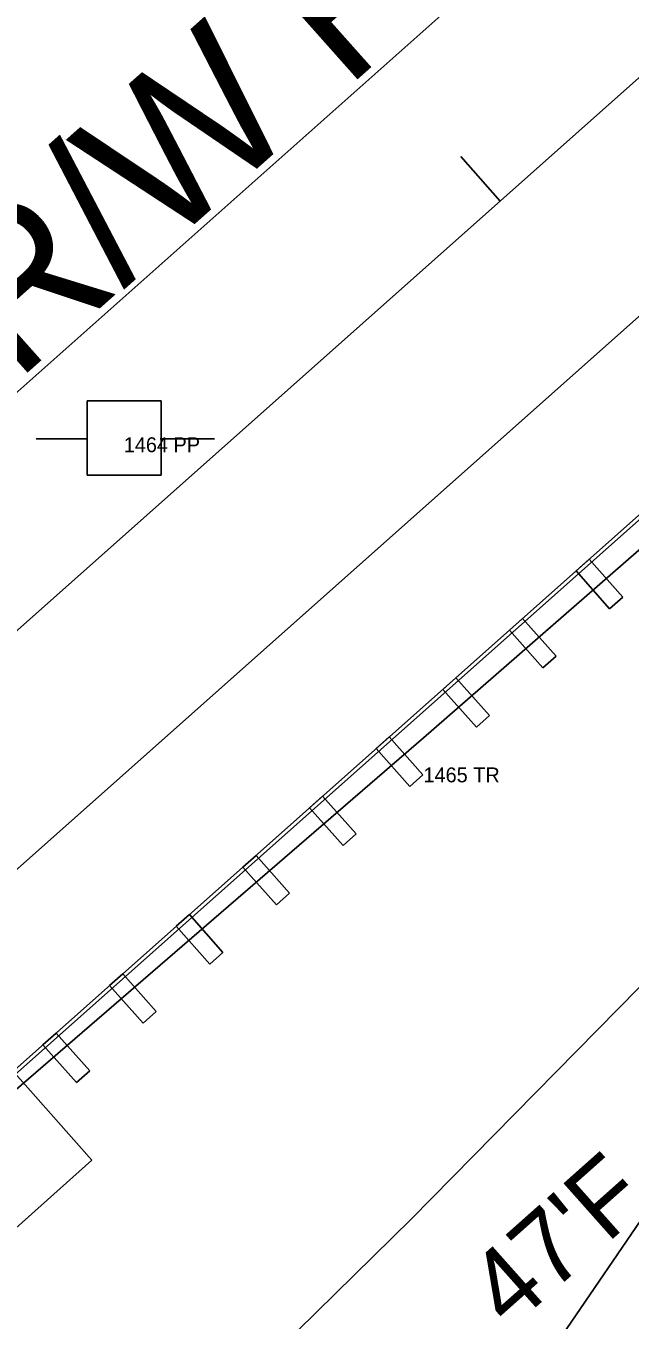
# Model space of a CAD drawing. Extents: x 49683 to 58852, y 49525 to 54803.
# Drawn here: x 55452.5 to 55493.1, y 53160.7 to 53247.8 of the extents above; entities that cross this region are included whole.
import ezdxf

# ---------------------------------------------------------------- set-up
doc = ezdxf.new("R2010")
doc.units = 0
for name, color, linetype in [('Level 11', 7, 'Continuous'), ('Level 13', 7, 'Continuous'), ('Level 18', 7, 'Continuous'), ('Level 19', 7, 'Continuous'), ('Level 20', 7, 'Continuous'), ('Level 25', 7, 'Continuous'), ('Level 27', 7, 'Continuous'), ('Level 48', 7, 'Continuous'), ('Level 59', 7, 'Continuous'), ('Level 61', 7, 'Continuous'), ('Level 9', 7, 'Continuous')]:
    doc.layers.add(name, color=color, linetype=linetype)

# ---------------------------------------------------------------- blocks, each defined once
blk = doc.blocks.new('PP')
at = {"layer": 'Level 9'}
for p, q in [((2.526, 2.452), (-2.474, 2.452)), ((-2.474, 2.452), (-2.474, -2.548)), ((2.526, -2.548), (2.526, 2.452)), ((-5.905, -0.111), (-2.436, -0.111)), ((2.454, -0.111), (6.095, -0.111)), ((-2.474, -2.548), (2.526, -2.548))]:
    blk.add_line(p, q, dxfattribs=at)

msp = doc.modelspace()

# ---------------------------------------------------------------- linework, layer by layer
at = {"layer": 'Level 11'}
for p, q in [((55479.228, 53199.919), (55778.326, 53460.623)), ((55416.975, 53146.156), (55479.228, 53199.919))]:
    msp.add_line(p, q, dxfattribs=at)
at = {"layer": 'Level 13'}
for p, q in [((55429.014, 53202.87), (55556.507, 53316.197)), ((55429.014, 53202.87), (55456.917, 53171.479)), ((55456.917, 53171.479), (55307.435, 53038.607))]:
    msp.add_line(p, q, dxfattribs=at)
at = {"layer": 'Level 18'}
for p, q in [((55478.405, 53167.515), (55513.537, 53203.251)), ((55487.675, 53158.401), (55516.312, 53200.37)), ((55442.646, 53132.484), (55478.405, 53167.515))]:
    msp.add_line(p, q, dxfattribs=at)
at = {"layer": 'Level 19'}
for p, q in [((54181.768, 52078.16), (56150.851, 53828.445)), ((55484.391, 53236.04), (55481.734, 53239.03))]:
    msp.add_line(p, q, dxfattribs=at)
at = {"layer": 'Level 20'}
for p, q in [((55390.953, 53169.04), (56142.879, 53837.415)), ((55400.369, 53145.299), (56158.823, 53819.476))]:
    msp.add_line(p, q, dxfattribs=at)
at = {"layer": 'Level 27'}
for p, q in [((55404.292, 53135.407), (55505.168, 53225.073)), ((55404.459, 53135.22), (55505.334, 53224.887)), ((55489.497, 53211.144), (55490.381, 53211.929)), ((55491.756, 53208.603), (55489.497, 53211.144)), ((55490.381, 53211.929), (55492.639, 53209.388)), ((55492.639, 53209.388), (55491.756, 53208.603)), ((55485.013, 53207.158), (55485.896, 53207.943)), ((55485.896, 53207.943), (55488.155, 53205.402)), ((55487.271, 53204.616), (55485.013, 53207.158)), ((55488.155, 53205.402), (55487.271, 53204.616)), ((55480.528, 53203.172), (55481.412, 53203.957)), ((55481.412, 53203.957), (55483.67, 53201.415)), ((55482.787, 53200.63), (55480.528, 53203.172)), ((55483.67, 53201.415), (55482.787, 53200.63)), ((55476.044, 53199.186), (55476.927, 53199.971)), ((55476.927, 53199.971), (55479.186, 53197.429)), ((55478.302, 53196.644), (55476.044, 53199.186)), ((55479.186, 53197.429), (55478.302, 53196.644)), ((55471.559, 53195.199), (55472.443, 53195.985)), ((55472.443, 53195.985), (55474.701, 53193.443)), ((55473.818, 53192.658), (55471.559, 53195.199)), ((55474.701, 53193.443), (55473.818, 53192.658)), ((55467.075, 53191.213), (55467.959, 53191.998)), ((55467.959, 53191.998), (55470.217, 53189.457)), ((55469.333, 53188.672), (55467.075, 53191.213)), ((55470.217, 53189.457), (55469.333, 53188.672)), ((55462.591, 53187.227), (55463.474, 53188.012)), ((55463.474, 53188.012), (55465.733, 53185.471)), ((55464.849, 53184.686), (55462.591, 53187.227)), ((55465.733, 53185.471), (55464.849, 53184.686)), ((55458.106, 53183.241), (55458.99, 53184.026)), ((55460.365, 53180.699), (55458.106, 53183.241)), ((55458.99, 53184.026), (55461.248, 53181.485)), ((55461.248, 53181.485), (55460.365, 53180.699)), ((55453.622, 53179.255), (55454.505, 53180.04)), ((55454.505, 53180.04), (55456.764, 53177.498)), ((55455.88, 53176.713), (55453.622, 53179.255)), ((55456.764, 53177.498), (55455.88, 53176.713))]:
    msp.add_line(p, q, dxfattribs=at)

# ---------------------------------------------------------------- block references
at = {"layer": 'Level 9'}
msp.add_blockref('PP', (55459.059, 53220.138), dxfattribs=at)

# ---------------------------------------------------------------- texts
at = {"layer": 'Level 25'}
msp.add_text("33' R/W FILE # 408-B", height=10, rotation=41.63333, dxfattribs=at).set_placement((55435.961, 53209.714))
at = {"layer": 'Level 48'}
msp.add_text("47'F", height=5, rotation=41.63339, dxfattribs=at).set_placement((55485.048, 53160.041))
at = {"layer": 'Level 59'}
msp.add_text('1464 PP', height=1, dxfattribs=at).set_placement((55459.059, 53219.138))
at = {"layer": 'Level 61'}
msp.add_text('1465 TR', height=1, dxfattribs=at).set_placement((55479.229, 53196.919))

doc.saveas('drawing.dxf')
